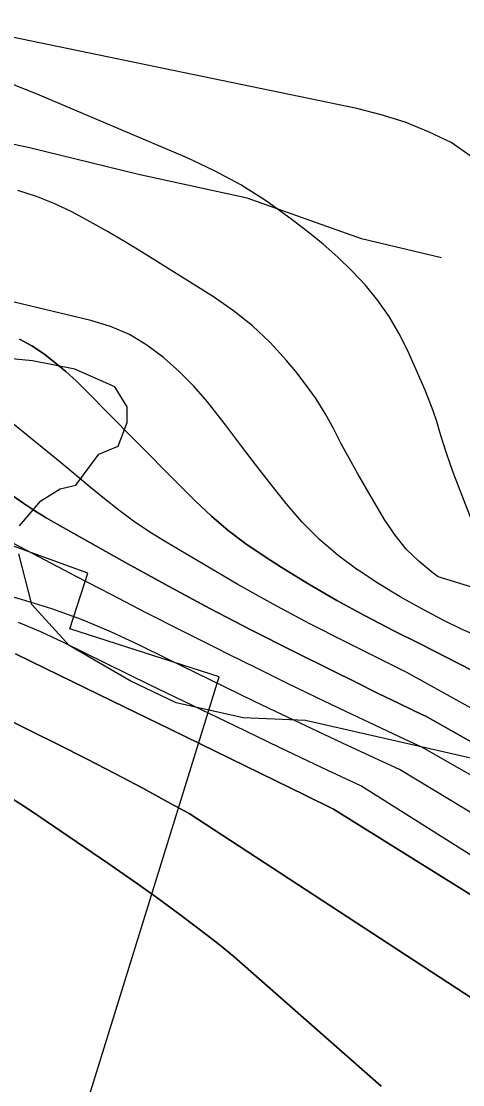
# Model space of a CAD drawing. Extents: x 3219052 to 3256913, y 800770 to 826146.
# Drawn here: x 3241268 to 3241575, y 814283 to 815024 of the extents above; entities that cross this region are included whole.
import ezdxf

# ---------------------------------------------------------------- set-up
doc = ezdxf.new("R2010")
doc.units = 0
for name, color, linetype in [('V-RIVR-EDGE', 7, 'Continuous'), ('V-ROAD-CNTR', 7, 'Continuous'), ('V-RRAP-RVMT', 7, 'Continuous'), ('V-TOPO-DPTH', 7, 'Continuous'), ('V-TOPO-MAJR', 7, 'Continuous'), ('V-TOPO-MINR', 7, 'Continuous'), ('V-TOPO-WATR', 7, 'Continuous')]:
    doc.layers.add(name, color=color, linetype=linetype)

msp = doc.modelspace()

# ---------------------------------------------------------------- linework, layer by layer
at = {"layer": 'V-RIVR-EDGE'}
for points in [[(3241266.24, 814672.38), (3241281.07, 814689.73), (3241294.56, 814697.96), (3241305.43, 814700.54), (3241321.57, 814722.23), (3241335.06, 814727.85), (3241341.19, 814744.35), (3241341.21, 814755.22), (3241332.55, 814769.15), (3241304.76, 814781.39), (3241275.22, 814787.11), (3241258.71, 814788.89)], [(3241627.03, 814499.79), (3241562.3, 814514.73), (3241465.43, 814536.7), (3241421.96, 814538.55), (3241375.48, 814549.1), (3241343.35, 814564.39), (3241300.81, 814588.84), (3241274.8, 814617.59), (3241265.76, 814652.82)]]:
    msp.add_lwpolyline(points, dxfattribs=at)
at = {"layer": 'V-ROAD-CNTR'}
msp.add_lwpolyline([(3241560.26, 814859.05), (3241504.35, 814872.1), (3241424.86, 814900.46), (3241349.14, 814917), (3241272.26, 814935.74), (3241206.77, 814949.49), (3241155.72, 814955.61), (3241095.46, 814957.72), (3241043.39, 814965.57), (3240982.97, 814957.99), (3240925.48, 814938.85), (3240877.18, 814922.95), (3240847.71, 814892.36), (3240825.28, 814869.69), (3240801.45, 814849.15), (3240783.54, 814842.81), (3240758.27, 814844.17), (3240720.48, 814850.94), (3240669.7, 814886.83), (3240619.74, 814919.16), (3240518.11, 814979.24), (3240495.67, 814994.13)], dxfattribs=at)
at = {"layer": 'V-RRAP-RVMT'}
msp.add_lwpolyline([(3241294.26, 814209.1), (3241405.3, 814567.2), (3241301.23, 814600.65), (3241313.91, 814639.24), (3241217.71, 814674.08), (3241216.75, 814671.48), (3241105.86, 814708.53), (3241061.99, 814577.77), (3241010.55, 814594.01), (3241017.82, 814617.78), (3240810.36, 814683.13), (3240794.69, 814639.61), (3240770.94, 814655.36), (3240706.38, 814569.37)], dxfattribs=at)
at = {"layer": 'V-TOPO-DPTH'}
for points in [[(3241266.36, 814802.23), (3241274.88, 814797.59), (3241283.07, 814792.23), (3241290.85, 814786.15), (3241298.43, 814779.84), (3241305.71, 814773.19), (3241312.8, 814766.31), (3241345.51, 814733.05), (3241356.31, 814722.1), (3241367.13, 814711.18), (3241377.99, 814700.28), (3241388.86, 814689.41), (3241400.06, 814678.94), (3241411.67, 814668.99), (3241423.91, 814659.81), (3241436.56, 814651.15), (3241448.6, 814643.47), (3241467.76, 814631.67), (3241487.16, 814620.29), (3241506.91, 814609.53), (3241526.89, 814599.18), (3241544.91, 814590.21), (3241647.15, 814537.8)], [(3241261.58, 814693.13), (3241269.23, 814687.82), (3241276.99, 814682.69), (3241284.93, 814677.82), (3241292.97, 814673.13), (3241341.3, 814646.07), (3241369.96, 814630.29), (3241398.76, 814614.79), (3241427.79, 814599.71), (3241456.96, 814584.9), (3241484.37, 814571.23), (3241499.97, 814563.51), (3241515.58, 814555.83), (3241531.24, 814548.24), (3241546.92, 814540.69), (3241548.77, 814539.82), (3241640.21, 814488.04)], [(3241640.21, 814488.04), (3241548.77, 814539.82), (3241546.92, 814540.69), (3241531.24, 814548.24), (3241515.58, 814555.83), (3241499.97, 814563.51), (3241484.37, 814571.23), (3241456.96, 814584.9), (3241427.79, 814599.71), (3241398.76, 814614.79), (3241369.96, 814630.29), (3241341.3, 814646.07), (3241292.97, 814673.13), (3241284.93, 814677.82), (3241276.99, 814682.69), (3241269.23, 814687.82), (3241261.58, 814693.13)], [(3241633.58, 814440.54), (3241531, 814502.5), (3241516.75, 814509.03), (3241491.18, 814520.87), (3241465.69, 814532.88), (3241440.25, 814545), (3241429.35, 814550.24), (3241409.42, 814559.87), (3241389.52, 814569.55), (3241369.67, 814579.33), (3241349.85, 814589.17), (3241329.83, 814598.47), (3241309.5, 814607), (3241288.73, 814614.37), (3241267.65, 814620.96), (3241191.04, 814642.56)], [(3241633.58, 814440.54), (3241531, 814502.5), (3241516.75, 814509.03), (3241491.18, 814520.87), (3241465.69, 814532.88), (3241440.25, 814545), (3241429.35, 814550.24), (3241409.42, 814559.87), (3241389.52, 814569.55), (3241369.67, 814579.33), (3241349.85, 814589.17), (3241329.83, 814598.47), (3241309.5, 814607), (3241288.73, 814614.37), (3241267.65, 814620.96), (3241191.04, 814642.56)], [(3241616.78, 814320.12), (3241384.42, 814471.84), (3241371.51, 814478.95), (3241352.1, 814489.46), (3241332.58, 814499.77), (3241313, 814509.95), (3241293.31, 814519.94), (3241273.56, 814529.8), (3241139.75, 814595.8), (3241138.8, 814596.27), (3241135, 814598.14), (3241133.03, 814598.9), (3241132.02, 814599.22), (3241128.33, 814600.26), (3241126.9, 814600.6), (3241123.99, 814601.02), (3241122.52, 814601.09), (3241113.85, 814601.19), (3241108.03, 814601.21), (3241102.21, 814601.19), (3241096.4, 814601.09), (3241090.58, 814600.94), (3240548.33, 814583.71)], [(3240548.33, 814583.71), (3241090.58, 814600.94), (3241096.4, 814601.09), (3241102.21, 814601.19), (3241108.03, 814601.21), (3241113.85, 814601.19), (3241122.52, 814601.09), (3241123.99, 814601.02), (3241126.9, 814600.6), (3241128.33, 814600.26), (3241132.02, 814599.22), (3241133.03, 814598.9), (3241135, 814598.14), (3241138.8, 814596.27), (3241139.75, 814595.8), (3241273.56, 814529.8), (3241293.31, 814519.94), (3241313, 814509.95), (3241332.58, 814499.77), (3241352.1, 814489.46), (3241371.51, 814478.95), (3241384.42, 814471.84), (3241616.78, 814320.12)], [(3241263.59, 814583.14), (3241273.98, 814578.03), (3241284.38, 814572.95), (3241339.73, 814546.01), (3241371.11, 814530.71), (3241402.48, 814515.39), (3241433.83, 814500.02), (3241465.16, 814484.62), (3241484.92, 814474.9), (3241626.1, 814386.91)], [(3241263.59, 814583.14), (3241273.98, 814578.03), (3241284.38, 814572.95), (3241339.73, 814546.01), (3241371.11, 814530.71), (3241402.48, 814515.39), (3241433.83, 814500.02), (3241465.16, 814484.62), (3241484.92, 814474.9), (3241626.1, 814386.91)], [(3241518.05, 814281.94), (3241415.7, 814372.02), (3241405.37, 814380.64), (3241394.23, 814389.19), (3241377.83, 814401.56), (3241361.3, 814413.75), (3241344.57, 814425.65), (3241327.7, 814437.38), (3241279.71, 814470.14), (3241270.41, 814476.33), (3241261.02, 814482.38)], [(3241261.02, 814482.38), (3241270.41, 814476.33), (3241279.71, 814470.14), (3241327.7, 814437.38), (3241344.57, 814425.65), (3241361.3, 814413.75), (3241377.83, 814401.56), (3241394.23, 814389.19), (3241405.37, 814380.64), (3241415.7, 814372.02), (3241518.05, 814281.94)]]:
    msp.add_lwpolyline(points, dxfattribs=at)
at = {"layer": 'V-TOPO-MAJR'}
msp.add_lwpolyline([(3241585.83, 814663.92), (3241568.79, 814708.19), (3241566.11, 814715.47), (3241563.58, 814722.79), (3241561.27, 814730.18), (3241559.1, 814737.62), (3241556.88, 814745.04), (3241554.44, 814752.38), (3241551.68, 814759.61), (3241548.71, 814766.76), (3241536.6, 814794.2), (3241530.5, 814806.43), (3241523.67, 814818.19), (3241515.77, 814829.26), (3241507.15, 814839.86), (3241497.72, 814849.83), (3241487.95, 814859.44), (3241477.66, 814868.49), (3241467.04, 814877.18), (3241455.33, 814886.22), (3241438.18, 814898.45), (3241420.49, 814909.76), (3241401.98, 814919.67), (3241382.93, 814928.66), (3241280.22, 814972.39), (3241262.34, 814979.39)], dxfattribs=at)
at = {"layer": 'V-TOPO-MINR'}
for points in [[(3241580.84, 814929.59), (3241566.79, 814939.21), (3241551, 814946.8), (3241534.87, 814953.45), (3241518.22, 814958.68), (3241501.23, 814962.97), (3241207.15, 815023.77)], [(3241656.71, 814606.32), (3241557.95, 814636.81), (3241554.26, 814639.36), (3241544.58, 814647.37), (3241535.65, 814656.06), (3241527.85, 814665.77), (3241520.81, 814676.18), (3241507.87, 814698.08), (3241501.88, 814708.44), (3241496.02, 814718.88), (3241490.36, 814729.42), (3241484.83, 814740.04), (3241479.07, 814750.49), (3241472.86, 814760.64), (3241465.97, 814770.36), (3241458.65, 814779.78), (3241452.17, 814787.55), (3241440.73, 814800.02), (3241428.58, 814811.69), (3241415.38, 814822.14), (3241401.48, 814831.79), (3241351.28, 814863.18), (3241339.47, 814870.38), (3241327.54, 814877.4), (3241315.46, 814884.14), (3241303.28, 814890.71), (3241290.82, 814896.6), (3241278.12, 814901.8), (3241265.03, 814905.95)], [(3241651.24, 814567.08), (3241574.57, 814599.99), (3241561.72, 814606.39), (3241546.38, 814614.42), (3241531.28, 814622.85), (3241516.53, 814631.9), (3241502.03, 814641.35), (3241501.89, 814641.44), (3241488.17, 814651.73), (3241475.14, 814662.77), (3241463.16, 814674.94), (3241451.88, 814687.86), (3241441.2, 814701.41), (3241430.61, 814715.02), (3241420.15, 814728.74), (3241409.78, 814742.53), (3241406.33, 814747.16), (3241397.23, 814758.56), (3241387.66, 814769.51), (3241377.37, 814779.79), (3241366.6, 814789.63), (3241354.98, 814798.18), (3241342.76, 814805.53), (3241329.62, 814811.06), (3241315.86, 814815.39), (3241209, 814840.75)], [(3241647.15, 814537.8), (3241544.91, 814590.21), (3241526.89, 814599.18), (3241506.91, 814609.53), (3241487.16, 814620.29), (3241467.76, 814631.67), (3241448.6, 814643.47), (3241436.56, 814651.15), (3241423.91, 814659.81), (3241411.67, 814668.99), (3241400.06, 814678.94), (3241388.86, 814689.41), (3241377.99, 814700.28), (3241367.13, 814711.18), (3241356.31, 814722.1), (3241345.51, 814733.05), (3241312.8, 814766.31), (3241305.71, 814773.19), (3241298.43, 814779.84), (3241290.85, 814786.15), (3241283.07, 814792.23), (3241274.88, 814797.59), (3241266.36, 814802.23)], [(3241643.37, 814510.73), (3241535.91, 814570.13), (3241493.2, 814591.41), (3241468, 814604.33), (3241443, 814617.62), (3241418.32, 814631.49), (3241393.84, 814645.74), (3241367.24, 814661.63), (3241356.39, 814668.45), (3241345.77, 814675.59), (3241335.48, 814683.21), (3241325.41, 814691.15), (3241315.5, 814699.32), (3241305.59, 814707.47), (3241295.65, 814715.61), (3241285.71, 814723.72), (3241209.46, 814785.8)], [(3241637.16, 814466.21), (3241546.38, 814518.19), (3241534.93, 814523.42), (3241514.26, 814533.08), (3241493.63, 814542.85), (3241473.07, 814552.75), (3241452.54, 814562.72), (3241432.07, 814572.79), (3241411.62, 814582.93), (3241403.39, 814587.04), (3241378.89, 814599.36), (3241354.45, 814611.77), (3241330.08, 814624.34), (3241305.76, 814637.01), (3241213.28, 814685.57)], [(3241633.58, 814440.54), (3241531, 814502.5), (3241516.75, 814509.03), (3241491.18, 814520.87), (3241465.69, 814532.88), (3241440.25, 814545), (3241429.35, 814550.24), (3241409.42, 814559.87), (3241389.52, 814569.55), (3241369.67, 814579.33), (3241349.85, 814589.17), (3241329.83, 814598.47), (3241309.5, 814607), (3241288.73, 814614.37), (3241267.65, 814620.96), (3241191.04, 814642.56)], [(3241629.6, 814412.05), (3241503.87, 814491.1), (3241477.14, 814503.78), (3241446.95, 814518.17), (3241416.81, 814532.63), (3241386.68, 814547.14), (3241356.81, 814561.58), (3241341.66, 814568.94), (3241326.53, 814576.34), (3241311.43, 814583.81), (3241296.34, 814591.31), (3241281.1, 814598.39), (3241265.63, 814604.89)], [(3241616.78, 814320.12), (3241384.42, 814471.84), (3241371.51, 814478.95), (3241352.1, 814489.46), (3241332.58, 814499.77), (3241313, 814509.95), (3241293.31, 814519.94), (3241273.56, 814529.8), (3241139.75, 814595.8), (3241138.8, 814596.27), (3241135, 814598.14), (3241133.03, 814598.9), (3241132.02, 814599.22), (3241128.33, 814600.26), (3241126.9, 814600.6), (3241123.99, 814601.02), (3241122.52, 814601.09), (3241113.85, 814601.19), (3241108.03, 814601.21), (3241102.21, 814601.19), (3241096.4, 814601.09), (3241090.58, 814600.94), (3240548.33, 814583.71)], [(3241626.1, 814386.91), (3241484.92, 814474.9), (3241465.16, 814484.62), (3241433.83, 814500.02), (3241402.48, 814515.39), (3241371.11, 814530.71), (3241339.73, 814546.01), (3241284.38, 814572.95), (3241273.98, 814578.03), (3241263.59, 814583.14)], [(3241518.05, 814281.94), (3241415.7, 814372.02), (3241405.37, 814380.64), (3241394.23, 814389.19), (3241377.83, 814401.56), (3241361.3, 814413.75), (3241344.57, 814425.65), (3241327.7, 814437.38), (3241279.71, 814470.14), (3241270.41, 814476.33), (3241261.02, 814482.38)]]:
    msp.add_lwpolyline(points, dxfattribs=at)
at = {"layer": 'V-TOPO-WATR'}
msp.add_lwpolyline([(3241640.21, 814488.04), (3241548.77, 814539.82), (3241546.92, 814540.69), (3241531.24, 814548.24), (3241515.58, 814555.83), (3241499.97, 814563.51), (3241484.37, 814571.23), (3241456.96, 814584.9), (3241427.79, 814599.71), (3241398.76, 814614.79), (3241369.96, 814630.29), (3241341.3, 814646.07), (3241292.97, 814673.13), (3241284.93, 814677.82), (3241276.99, 814682.69), (3241269.23, 814687.82), (3241261.58, 814693.13)], dxfattribs=at)

doc.saveas('drawing.dxf')
